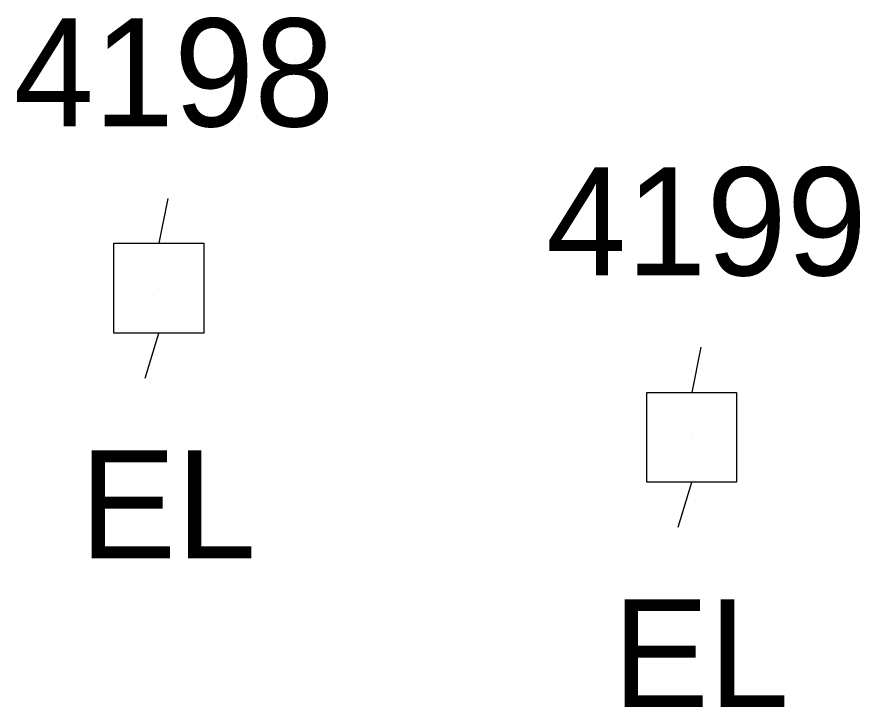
# Model space of a CAD drawing. Extents: x 1690689 to 1696275, y 438760 to 444007.
# Drawn here: x 1694053.39 to 1694069.02, y 443994.09 to 444006.88 of the extents above; entities that cross this region are included whole.
import ezdxf

# ---------------------------------------------------------------- set-up
doc = ezdxf.new("R2010")
doc.units = 0
for name, color, linetype in [('U_A', 7, 'Continuous'), ('U_I', 7, 'Continuous'), ('UEPT', 7, 'Continuous')]:
    doc.layers.add(name, color=color, linetype=linetype)

msp = doc.modelspace()

# ---------------------------------------------------------------- linework, layer by layer
at = {"layer": 'UEPT'}
for p, q in [((1694056.187, 444003.521), (1694056.02, 444002.688)), ((1694055.187, 444001.021), (1694055.187, 444002.688)), ((1694055.187, 444002.688), (1694056.854, 444002.688)), ((1694056.854, 444002.688), (1694056.854, 444001.021)), ((1694056.02, 444001.854), (1694056.02, 444001.854)), ((1694056.854, 444001.021), (1694055.187, 444001.021)), ((1694055.77, 444000.188), (1694056.02, 444001.021)), ((1694066.068, 444000.761), (1694065.901, 443999.927)), ((1694065.068, 443998.261), (1694065.068, 443999.927)), ((1694065.068, 443999.927), (1694066.734, 443999.927)), ((1694066.734, 443999.927), (1694066.734, 443998.261)), ((1694065.901, 443999.094), (1694065.901, 443999.094)), ((1694066.734, 443998.261), (1694065.068, 443998.261)), ((1694065.651, 443997.427), (1694065.901, 443998.261))]:
    msp.add_line(p, q, dxfattribs=at)

# ---------------------------------------------------------------- texts
at = {"layer": 'U_A'}
for p in [(1694054.556, 443996.854), (1694064.436, 443994.094)]:
    msp.add_text('EL', height=2, dxfattribs=at).set_placement(p)
at = {"layer": 'U_I'}
for s, p in [('4198', (1694053.327, 444004.854)), ('4199', (1694063.2, 444002.094))]:
    msp.add_text(s, height=2, dxfattribs=at).set_placement(p)

doc.saveas('drawing.dxf')
